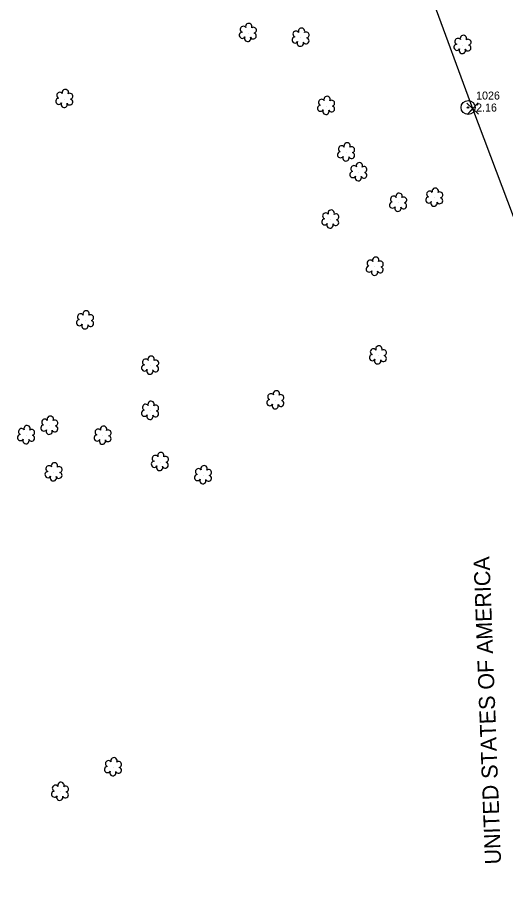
# Model space of a CAD drawing. Extents: x 3040896 to 3051146, y 687568 to 732976.
# Drawn here: x 3042531.4 to 3042683.8, y 727439.1 to 727712.6 of the extents above; entities that cross this region are included whole.
import ezdxf

# ---------------------------------------------------------------- set-up
doc = ezdxf.new("R2010")
doc.units = 0
for name, color, linetype in [('Exist Other Culture Anchor (Guy Wire) CELL', 7, 'Continuous'), ('Exist Other Culture Anchor (Guy Wire) Cogo Elevation', 7, 'Continuous'), ('Exist Other Culture Anchor (Guy Wire) Cogo Number', 7, 'Continuous'), ('Exist Property Corner CELL', 7, 'Continuous'), ('Exist Property Owner Text', 7, 'Continuous'), ('Exist Right of Way Easement Line', 7, 'Continuous'), ('Exist Vegetation Shrub CELL', 7, 'Continuous')]:
    doc.layers.add(name, color=color, linetype=linetype)

# ---------------------------------------------------------------- blocks, each defined once
blk = doc.blocks.new('EXIST OTHER CULTURE ANCHOR (GUY WIRE)')
at = {"layer": 'Exist Other Culture Anchor (Guy Wire) CELL'}
for radius in [0.0436, 0.0048]:
    blk.add_circle((0, 0), radius, dxfattribs=at)

msp = doc.modelspace()

# ---------------------------------------------------------------- linework, layer by layer
at = {"layer": 'Exist Property Corner CELL'}
msp.add_line((3042673.54, 727684.18), (3042673.54, 727684.18), dxfattribs=at)
msp.add_lwpolyline([(3042675.35, 727682.45), (3042671.74, 727685.91), (3042673.54, 727684.18), (3042671.81, 727682.38), (3042675.27, 727685.99)], dxfattribs=at)
at = {"layer": 'Exist Right of Way Easement Line'}
for p, q in [((3042673.54, 727684.18), (3042570.88, 727964.53)), ((3042776.91, 727409.88), (3042673.54, 727684.18))]:
    msp.add_line(p, q, dxfattribs=at)
at = {"layer": 'Exist Vegetation Shrub CELL'}
for p, q in [((3042603.41, 727707.8), (3042603.41, 727707.8)), ((3042603.41, 727707.8), (3042603.41, 727707.8)), ((3042619.88, 727706.32), (3042619.88, 727706.32)), ((3042619.88, 727706.32), (3042619.88, 727706.32)), ((3042670.42, 727704.06), (3042670.42, 727704.06)), ((3042670.42, 727704.06), (3042670.42, 727704.06)), ((3042546.12, 727687.19), (3042546.12, 727687.19)), ((3042546.12, 727687.19), (3042546.12, 727687.19)), ((3042627.84, 727685.01), (3042627.84, 727685.01)), ((3042627.84, 727685.01), (3042627.84, 727685.01)), ((3042634.09, 727670.5), (3042634.09, 727670.5)), ((3042634.09, 727670.5), (3042634.09, 727670.5)), ((3042637.92, 727664.31), (3042637.92, 727664.31)), ((3042637.92, 727664.31), (3042637.92, 727664.31)), ((3042661.61, 727656.37), (3042661.61, 727656.37)), ((3042661.61, 727656.37), (3042661.61, 727656.37)), ((3042650.32, 727654.78), (3042650.32, 727654.78)), ((3042650.32, 727654.78), (3042650.32, 727654.78)), ((3042629.14, 727649.53), (3042629.14, 727649.53)), ((3042629.14, 727649.53), (3042629.14, 727649.53)), ((3042643.01, 727634.79), (3042643.01, 727634.79)), ((3042643.01, 727634.79), (3042643.01, 727634.79)), ((3042552.61, 727618.05), (3042552.61, 727618.05)), ((3042552.61, 727618.05), (3042552.61, 727618.05)), ((3042644.02, 727607.12), (3042644.02, 727607.12)), ((3042644.02, 727607.12), (3042644.02, 727607.12)), ((3042572.92, 727603.9), (3042572.92, 727603.9)), ((3042572.92, 727603.9), (3042572.92, 727603.9)), ((3042612, 727593.08), (3042612, 727593.08)), ((3042612, 727593.08), (3042612, 727593.08)), ((3042572.89, 727589.81), (3042572.89, 727589.81)), ((3042572.89, 727589.81), (3042572.89, 727589.81)), ((3042541.44, 727585.16), (3042541.44, 727585.16)), ((3042541.44, 727585.16), (3042541.44, 727585.16)), ((3042534.2, 727582.21), (3042534.2, 727582.21)), ((3042534.2, 727582.21), (3042534.2, 727582.21)), ((3042558.08, 727582.05), (3042558.08, 727582.05)), ((3042558.08, 727582.05), (3042558.08, 727582.05)), ((3042575.95, 727573.82), (3042575.95, 727573.82)), ((3042575.95, 727573.82), (3042575.95, 727573.82)), ((3042542.76, 727570.6), (3042542.76, 727570.6)), ((3042542.76, 727570.6), (3042542.76, 727570.6)), ((3042589.42, 727569.7), (3042589.42, 727569.7)), ((3042589.42, 727569.7), (3042589.42, 727569.7)), ((3042561.31, 727478.53), (3042561.31, 727478.53)), ((3042561.31, 727478.53), (3042561.31, 727478.53)), ((3042544.76, 727470.85), (3042544.76, 727470.85)), ((3042544.76, 727470.85), (3042544.76, 727470.85))]:
    msp.add_line(p, q, dxfattribs=at)
for centre, radius, start, end in [((3042603.64, 727709.84), 0.99, 334.8391, 200.4717), ((3042603.64, 727709.84), 0.99, 334.8391, 200.4717), ((3042601.61, 727707.1), 0.955, 95.1099, 327.9534), ((3042601.61, 727707.1), 0.955, 95.1099, 327.9534), ((3042601.93, 727708.93), 0.968, 35.8908, 245.4216), ((3042601.93, 727708.93), 0.968, 35.8908, 245.4216), ((3042605.05, 727706.87), 0.937, 204.9913, 73.4601), ((3042605.05, 727706.87), 0.937, 204.9913, 73.4601), ((3042605.08, 727708.67), 0.929, 284.4567, 126.0861), ((3042605.08, 727708.67), 0.929, 284.4567, 126.0861), ((3042618.39, 727707.45), 0.968, 35.8908, 245.4216), ((3042618.39, 727707.45), 0.968, 35.8908, 245.4216), ((3042620.1, 727708.36), 0.99, 334.8391, 200.4717), ((3042620.1, 727708.36), 0.99, 334.8391, 200.4717), ((3042621.55, 727707.19), 0.929, 284.4567, 126.0861), ((3042621.55, 727707.19), 0.929, 284.4567, 126.0861), ((3042603.28, 727706.12), 0.984, 151.2797, 21.387), ((3042603.28, 727706.12), 0.984, 151.2797, 21.387), ((3042618.08, 727705.62), 0.955, 95.1099, 327.9534), ((3042618.08, 727705.62), 0.955, 95.1099, 327.9534), ((3042619.75, 727704.64), 0.984, 151.2797, 21.387), ((3042619.75, 727704.64), 0.984, 151.2797, 21.387), ((3042621.51, 727705.39), 0.937, 204.9913, 73.4601), ((3042621.51, 727705.39), 0.937, 204.9913, 73.4601), ((3042668.94, 727705.18), 0.968, 35.8908, 245.4216), ((3042668.94, 727705.18), 0.968, 35.8908, 245.4216), ((3042670.65, 727706.1), 0.99, 334.8391, 200.4717), ((3042670.65, 727706.1), 0.99, 334.8391, 200.4717), ((3042672.09, 727704.92), 0.929, 284.4567, 126.0861), ((3042672.09, 727704.92), 0.929, 284.4567, 126.0861), ((3042668.62, 727703.35), 0.955, 95.1099, 327.9534), ((3042668.62, 727703.35), 0.955, 95.1099, 327.9534), ((3042670.29, 727702.37), 0.984, 151.2797, 21.387), ((3042670.29, 727702.37), 0.984, 151.2797, 21.387), ((3042672.06, 727703.13), 0.937, 204.9913, 73.4601), ((3042672.06, 727703.13), 0.937, 204.9913, 73.4601), ((3042544.64, 727688.32), 0.968, 35.8908, 245.4216), ((3042544.64, 727688.32), 0.968, 35.8908, 245.4216), ((3042546.35, 727689.23), 0.99, 334.8391, 200.4717), ((3042546.35, 727689.23), 0.99, 334.8391, 200.4717), ((3042547.79, 727688.06), 0.929, 284.4567, 126.0861), ((3042547.79, 727688.06), 0.929, 284.4567, 126.0861), ((3042544.32, 727686.49), 0.955, 95.1099, 327.9534), ((3042544.32, 727686.49), 0.955, 95.1099, 327.9534), ((3042545.99, 727685.51), 0.984, 151.2797, 21.387), ((3042545.99, 727685.51), 0.984, 151.2797, 21.387), ((3042547.76, 727686.26), 0.937, 204.9913, 73.4601), ((3042547.76, 727686.26), 0.937, 204.9913, 73.4601), ((3042626.36, 727686.14), 0.968, 35.8908, 245.4216), ((3042626.36, 727686.14), 0.968, 35.8908, 245.4216), ((3042628.07, 727687.06), 0.99, 334.8391, 200.4717), ((3042628.07, 727687.06), 0.99, 334.8391, 200.4717), ((3042629.52, 727685.88), 0.929, 284.4567, 126.0861), ((3042629.52, 727685.88), 0.929, 284.4567, 126.0861), ((3042626.04, 727684.31), 0.955, 95.1099, 327.9534), ((3042626.04, 727684.31), 0.955, 95.1099, 327.9534), ((3042627.72, 727683.33), 0.984, 151.2797, 21.387), ((3042627.72, 727683.33), 0.984, 151.2797, 21.387), ((3042629.48, 727684.09), 0.937, 204.9913, 73.4601), ((3042629.48, 727684.09), 0.937, 204.9913, 73.4601), ((3042632.61, 727671.62), 0.968, 35.8908, 245.4216), ((3042632.61, 727671.62), 0.968, 35.8908, 245.4216), ((3042634.32, 727672.54), 0.99, 334.8391, 200.4717), ((3042634.32, 727672.54), 0.99, 334.8391, 200.4717), ((3042635.76, 727671.36), 0.929, 284.4567, 126.0861), ((3042635.76, 727671.36), 0.929, 284.4567, 126.0861), ((3042632.29, 727669.79), 0.955, 95.1099, 327.9534), ((3042632.29, 727669.79), 0.955, 95.1099, 327.9534), ((3042633.96, 727668.81), 0.984, 151.2797, 21.387), ((3042633.96, 727668.81), 0.984, 151.2797, 21.387), ((3042635.73, 727669.57), 0.937, 204.9913, 73.4601), ((3042635.73, 727669.57), 0.937, 204.9913, 73.4601), ((3042638.15, 727666.35), 0.99, 334.8391, 200.4717), ((3042638.15, 727666.35), 0.99, 334.8391, 200.4717), ((3042636.12, 727663.61), 0.955, 95.1099, 327.9534), ((3042636.12, 727663.61), 0.955, 95.1099, 327.9534), ((3042636.44, 727665.44), 0.968, 35.8908, 245.4216), ((3042636.44, 727665.44), 0.968, 35.8908, 245.4216), ((3042639.56, 727663.38), 0.937, 204.9913, 73.4601), ((3042639.56, 727663.38), 0.937, 204.9913, 73.4601), ((3042639.59, 727665.18), 0.929, 284.4567, 126.0861), ((3042639.59, 727665.18), 0.929, 284.4567, 126.0861), ((3042637.79, 727662.63), 0.984, 151.2797, 21.387), ((3042637.79, 727662.63), 0.984, 151.2797, 21.387), ((3042660.12, 727657.49), 0.968, 35.8908, 245.4216), ((3042660.12, 727657.49), 0.968, 35.8908, 245.4216), ((3042661.84, 727658.41), 0.99, 334.8391, 200.4717), ((3042661.84, 727658.41), 0.99, 334.8391, 200.4717), ((3042648.84, 727655.9), 0.968, 35.8908, 245.4216), ((3042648.84, 727655.9), 0.968, 35.8908, 245.4216), ((3042650.55, 727656.82), 0.99, 334.8391, 200.4717), ((3042650.55, 727656.82), 0.99, 334.8391, 200.4717), ((3042652, 727655.65), 0.929, 284.4567, 126.0861), ((3042652, 727655.65), 0.929, 284.4567, 126.0861), ((3042659.81, 727655.66), 0.955, 95.1099, 327.9534), ((3042659.81, 727655.66), 0.955, 95.1099, 327.9534), ((3042663.24, 727655.44), 0.937, 204.9913, 73.4601), ((3042663.24, 727655.44), 0.937, 204.9913, 73.4601), ((3042663.28, 727657.24), 0.929, 284.4567, 126.0861), ((3042663.28, 727657.24), 0.929, 284.4567, 126.0861), ((3042648.52, 727654.07), 0.955, 95.1099, 327.9534), ((3042648.52, 727654.07), 0.955, 95.1099, 327.9534), ((3042650.19, 727653.09), 0.984, 151.2797, 21.387), ((3042650.19, 727653.09), 0.984, 151.2797, 21.387), ((3042651.96, 727653.85), 0.937, 204.9913, 73.4601), ((3042651.96, 727653.85), 0.937, 204.9913, 73.4601), ((3042661.48, 727654.68), 0.984, 151.2797, 21.387), ((3042661.48, 727654.68), 0.984, 151.2797, 21.387), ((3042627.65, 727650.66), 0.968, 35.8908, 245.4216), ((3042627.65, 727650.66), 0.968, 35.8908, 245.4216), ((3042629.37, 727651.57), 0.99, 334.8391, 200.4717), ((3042629.37, 727651.57), 0.99, 334.8391, 200.4717), ((3042630.81, 727650.4), 0.929, 284.4567, 126.0861), ((3042630.81, 727650.4), 0.929, 284.4567, 126.0861), ((3042627.34, 727648.82), 0.955, 95.1099, 327.9534), ((3042627.34, 727648.82), 0.955, 95.1099, 327.9534), ((3042629.01, 727647.85), 0.984, 151.2797, 21.387), ((3042629.01, 727647.85), 0.984, 151.2797, 21.387), ((3042630.77, 727648.6), 0.937, 204.9913, 73.4601), ((3042630.77, 727648.6), 0.937, 204.9913, 73.4601), ((3042641.53, 727635.92), 0.968, 35.8908, 245.4216), ((3042641.53, 727635.92), 0.968, 35.8908, 245.4216), ((3042643.24, 727636.84), 0.99, 334.8391, 200.4717), ((3042643.24, 727636.84), 0.99, 334.8391, 200.4717), ((3042644.69, 727635.66), 0.929, 284.4567, 126.0861), ((3042644.69, 727635.66), 0.929, 284.4567, 126.0861), ((3042641.21, 727634.09), 0.955, 95.1099, 327.9534), ((3042641.21, 727634.09), 0.955, 95.1099, 327.9534), ((3042644.65, 727633.87), 0.937, 204.9913, 73.4601), ((3042644.65, 727633.87), 0.937, 204.9913, 73.4601), ((3042642.89, 727633.11), 0.984, 151.2797, 21.387), ((3042642.89, 727633.11), 0.984, 151.2797, 21.387), ((3042551.12, 727619.18), 0.968, 35.8908, 245.4216), ((3042551.12, 727619.18), 0.968, 35.8908, 245.4216), ((3042552.84, 727620.09), 0.99, 334.8391, 200.4717), ((3042552.84, 727620.09), 0.99, 334.8391, 200.4717), ((3042550.81, 727617.35), 0.955, 95.1099, 327.9534), ((3042550.81, 727617.35), 0.955, 95.1099, 327.9534), ((3042554.24, 727617.12), 0.937, 204.9913, 73.4601), ((3042554.24, 727617.12), 0.937, 204.9913, 73.4601), ((3042554.28, 727618.92), 0.929, 284.4567, 126.0861), ((3042554.28, 727618.92), 0.929, 284.4567, 126.0861), ((3042552.48, 727616.37), 0.984, 151.2797, 21.387), ((3042552.48, 727616.37), 0.984, 151.2797, 21.387), ((3042642.54, 727608.25), 0.968, 35.8908, 245.4216), ((3042642.54, 727608.25), 0.968, 35.8908, 245.4216), ((3042644.25, 727609.16), 0.99, 334.8391, 200.4717), ((3042644.25, 727609.16), 0.99, 334.8391, 200.4717), ((3042573.15, 727605.94), 0.99, 334.8391, 200.4717), ((3042573.15, 727605.94), 0.99, 334.8391, 200.4717), ((3042642.22, 727606.42), 0.955, 95.1099, 327.9534), ((3042642.22, 727606.42), 0.955, 95.1099, 327.9534), ((3042645.66, 727606.19), 0.937, 204.9913, 73.4601), ((3042645.66, 727606.19), 0.937, 204.9913, 73.4601), ((3042645.69, 727607.99), 0.929, 284.4567, 126.0861), ((3042645.69, 727607.99), 0.929, 284.4567, 126.0861), ((3042571.12, 727603.2), 0.955, 95.1099, 327.9534), ((3042571.12, 727603.2), 0.955, 95.1099, 327.9534), ((3042571.44, 727605.03), 0.968, 35.8908, 245.4216), ((3042571.44, 727605.03), 0.968, 35.8908, 245.4216), ((3042574.56, 727602.97), 0.937, 204.9913, 73.4601), ((3042574.56, 727602.97), 0.937, 204.9913, 73.4601), ((3042574.59, 727604.77), 0.929, 284.4567, 126.0861), ((3042574.59, 727604.77), 0.929, 284.4567, 126.0861), ((3042643.89, 727605.44), 0.984, 151.2797, 21.387), ((3042643.89, 727605.44), 0.984, 151.2797, 21.387), ((3042572.79, 727602.22), 0.984, 151.2797, 21.387), ((3042572.79, 727602.22), 0.984, 151.2797, 21.387), ((3042612.23, 727595.12), 0.99, 334.8391, 200.4717), ((3042612.23, 727595.12), 0.99, 334.8391, 200.4717), ((3042573.12, 727591.85), 0.99, 334.8391, 200.4717), ((3042573.12, 727591.85), 0.99, 334.8391, 200.4717), ((3042610.2, 727592.38), 0.955, 95.1099, 327.9534), ((3042610.2, 727592.38), 0.955, 95.1099, 327.9534), ((3042610.52, 727594.21), 0.968, 35.8908, 245.4216), ((3042610.52, 727594.21), 0.968, 35.8908, 245.4216), ((3042613.64, 727592.15), 0.937, 204.9913, 73.4601), ((3042613.64, 727592.15), 0.937, 204.9913, 73.4601), ((3042613.67, 727593.95), 0.929, 284.4567, 126.0861), ((3042613.67, 727593.95), 0.929, 284.4567, 126.0861), ((3042571.09, 727589.1), 0.955, 95.1099, 327.9534), ((3042571.09, 727589.1), 0.955, 95.1099, 327.9534), ((3042571.41, 727590.93), 0.968, 35.8908, 245.4216), ((3042571.41, 727590.93), 0.968, 35.8908, 245.4216), ((3042574.56, 727590.68), 0.929, 284.4567, 126.0861), ((3042574.56, 727590.68), 0.929, 284.4567, 126.0861), ((3042611.87, 727591.4), 0.984, 151.2797, 21.387), ((3042611.87, 727591.4), 0.984, 151.2797, 21.387), ((3042539.96, 727586.28), 0.968, 35.8908, 245.4216), ((3042539.96, 727586.28), 0.968, 35.8908, 245.4216), ((3042541.67, 727587.2), 0.99, 334.8391, 200.4717), ((3042541.67, 727587.2), 0.99, 334.8391, 200.4717), ((3042572.76, 727588.12), 0.984, 151.2797, 21.387), ((3042572.76, 727588.12), 0.984, 151.2797, 21.387), ((3042574.53, 727588.88), 0.937, 204.9913, 73.4601), ((3042574.53, 727588.88), 0.937, 204.9913, 73.4601), ((3042534.43, 727584.25), 0.99, 334.8391, 200.4717), ((3042534.43, 727584.25), 0.99, 334.8391, 200.4717), ((3042539.64, 727584.45), 0.955, 95.1099, 327.9534), ((3042539.64, 727584.45), 0.955, 95.1099, 327.9534), ((3042543.08, 727584.23), 0.937, 204.9913, 73.4601), ((3042543.08, 727584.23), 0.937, 204.9913, 73.4601), ((3042543.11, 727586.03), 0.929, 284.4567, 126.0861), ((3042543.11, 727586.03), 0.929, 284.4567, 126.0861), ((3042558.31, 727584.1), 0.99, 334.8391, 200.4717), ((3042558.31, 727584.1), 0.99, 334.8391, 200.4717), ((3042532.4, 727581.5), 0.955, 95.1099, 327.9534), ((3042532.4, 727581.5), 0.955, 95.1099, 327.9534), ((3042532.71, 727583.33), 0.968, 35.8908, 245.4216), ((3042532.71, 727583.33), 0.968, 35.8908, 245.4216), ((3042535.83, 727581.28), 0.937, 204.9913, 73.4601), ((3042535.83, 727581.28), 0.937, 204.9913, 73.4601), ((3042535.87, 727583.08), 0.929, 284.4567, 126.0861), ((3042535.87, 727583.08), 0.929, 284.4567, 126.0861), ((3042541.31, 727583.47), 0.984, 151.2797, 21.387), ((3042541.31, 727583.47), 0.984, 151.2797, 21.387), ((3042556.28, 727581.35), 0.955, 95.1099, 327.9534), ((3042556.28, 727581.35), 0.955, 95.1099, 327.9534), ((3042556.6, 727583.18), 0.968, 35.8908, 245.4216), ((3042556.6, 727583.18), 0.968, 35.8908, 245.4216), ((3042559.72, 727581.13), 0.937, 204.9913, 73.4601), ((3042559.72, 727581.13), 0.937, 204.9913, 73.4601), ((3042559.75, 727582.92), 0.929, 284.4567, 126.0861), ((3042559.75, 727582.92), 0.929, 284.4567, 126.0861), ((3042534.07, 727580.52), 0.984, 151.2797, 21.387), ((3042534.07, 727580.52), 0.984, 151.2797, 21.387), ((3042557.95, 727580.37), 0.984, 151.2797, 21.387), ((3042557.95, 727580.37), 0.984, 151.2797, 21.387), ((3042576.18, 727575.86), 0.99, 334.8391, 200.4717), ((3042576.18, 727575.86), 0.99, 334.8391, 200.4717), ((3042542.98, 727572.64), 0.99, 334.8391, 200.4717), ((3042542.98, 727572.64), 0.99, 334.8391, 200.4717), ((3042574.15, 727573.12), 0.955, 95.1099, 327.9534), ((3042574.15, 727573.12), 0.955, 95.1099, 327.9534), ((3042574.46, 727574.95), 0.968, 35.8908, 245.4216), ((3042574.46, 727574.95), 0.968, 35.8908, 245.4216), ((3042577.58, 727572.89), 0.937, 204.9913, 73.4601), ((3042577.58, 727572.89), 0.937, 204.9913, 73.4601), ((3042577.62, 727574.69), 0.929, 284.4567, 126.0861), ((3042577.62, 727574.69), 0.929, 284.4567, 126.0861), ((3042540.96, 727569.9), 0.955, 95.1099, 327.9534), ((3042540.96, 727569.9), 0.955, 95.1099, 327.9534), ((3042541.27, 727571.73), 0.968, 35.8908, 245.4216), ((3042541.27, 727571.73), 0.968, 35.8908, 245.4216), ((3042544.43, 727571.47), 0.929, 284.4567, 126.0861), ((3042544.43, 727571.47), 0.929, 284.4567, 126.0861), ((3042575.82, 727572.14), 0.984, 151.2797, 21.387), ((3042575.82, 727572.14), 0.984, 151.2797, 21.387), ((3042587.93, 727570.83), 0.968, 35.8908, 245.4216), ((3042587.93, 727570.83), 0.968, 35.8908, 245.4216), ((3042589.65, 727571.74), 0.99, 334.8391, 200.4717), ((3042589.65, 727571.74), 0.99, 334.8391, 200.4717), ((3042591.09, 727570.57), 0.929, 284.4567, 126.0861), ((3042591.09, 727570.57), 0.929, 284.4567, 126.0861), ((3042542.63, 727568.92), 0.984, 151.2797, 21.387), ((3042542.63, 727568.92), 0.984, 151.2797, 21.387), ((3042544.39, 727569.67), 0.937, 204.9913, 73.4601), ((3042544.39, 727569.67), 0.937, 204.9913, 73.4601), ((3042587.62, 727569), 0.955, 95.1099, 327.9534), ((3042587.62, 727569), 0.955, 95.1099, 327.9534), ((3042589.29, 727568.02), 0.984, 151.2797, 21.387), ((3042589.29, 727568.02), 0.984, 151.2797, 21.387), ((3042591.05, 727568.77), 0.937, 204.9913, 73.4601), ((3042591.05, 727568.77), 0.937, 204.9913, 73.4601), ((3042559.83, 727479.65), 0.968, 35.8908, 245.4216), ((3042559.83, 727479.65), 0.968, 35.8908, 245.4216), ((3042561.54, 727480.57), 0.99, 334.8391, 200.4717), ((3042561.54, 727480.57), 0.99, 334.8391, 200.4717), ((3042559.51, 727477.82), 0.955, 95.1099, 327.9534), ((3042559.51, 727477.82), 0.955, 95.1099, 327.9534), ((3042562.95, 727477.6), 0.937, 204.9913, 73.4601), ((3042562.95, 727477.6), 0.937, 204.9913, 73.4601), ((3042562.98, 727479.4), 0.929, 284.4567, 126.0861), ((3042562.98, 727479.4), 0.929, 284.4567, 126.0861), ((3042561.18, 727476.84), 0.984, 151.2797, 21.387), ((3042561.18, 727476.84), 0.984, 151.2797, 21.387), ((3042543.27, 727471.97), 0.968, 35.8908, 245.4216), ((3042543.27, 727471.97), 0.968, 35.8908, 245.4216), ((3042544.99, 727472.89), 0.99, 334.8391, 200.4717), ((3042544.99, 727472.89), 0.99, 334.8391, 200.4717), ((3042546.43, 727471.71), 0.929, 284.4567, 126.0861), ((3042546.43, 727471.71), 0.929, 284.4567, 126.0861), ((3042542.96, 727470.14), 0.955, 95.1099, 327.9534), ((3042542.96, 727470.14), 0.955, 95.1099, 327.9534), ((3042544.63, 727469.16), 0.984, 151.2797, 21.387), ((3042544.63, 727469.16), 0.984, 151.2797, 21.387), ((3042546.39, 727469.92), 0.937, 204.9913, 73.4601), ((3042546.39, 727469.92), 0.937, 204.9913, 73.4601)]:
    msp.add_arc(centre, radius, start, end, dxfattribs=at)

# ---------------------------------------------------------------- block references
at = {"layer": 'Exist Other Culture Anchor (Guy Wire) CELL', "xscale": 50, "yscale": 50}
msp.add_blockref('EXIST OTHER CULTURE ANCHOR (GUY WIRE)', (3042672.09, 727684.53), dxfattribs=at)

# ---------------------------------------------------------------- texts
at = {"layer": 'Exist Other Culture Anchor (Guy Wire) Cogo Elevation'}
msp.add_text('2.16', height=2.5, dxfattribs=at).set_placement((3042674.59, 727683.28))
at = {"layer": 'Exist Other Culture Anchor (Guy Wire) Cogo Number'}
msp.add_text('1026', height=2.5, dxfattribs=at).set_placement((3042674.59, 727687.03))
at = {"layer": 'Exist Property Owner Text'}
msp.add_text(' UNITED STATES OF AMERICA', height=5.0005, rotation=92.18, dxfattribs=at).set_placement((3042682.48, 727446.43))

doc.saveas('drawing.dxf')
